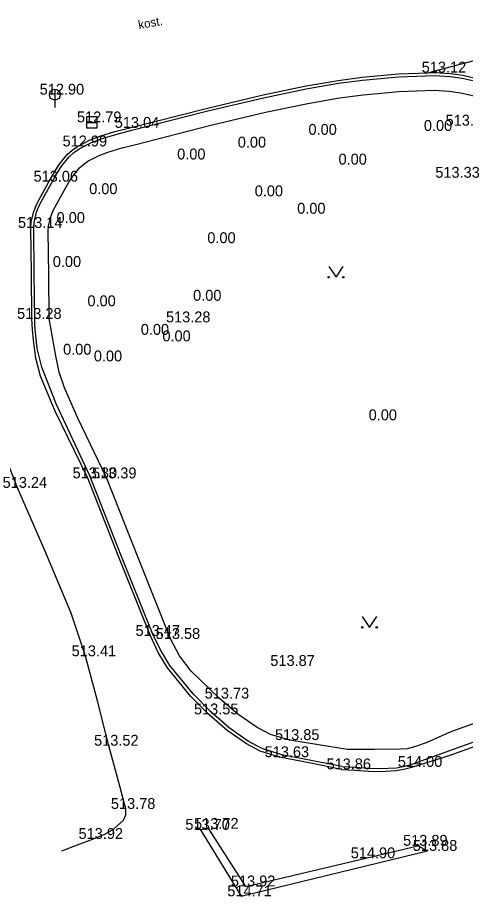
# Model space of a CAD drawing. Extents: x -668867 to -667827, y -1131943 to -1131019.
# Drawn here: x -668341.6 to -668310.7, y -1131842.4 to -1131781.8 of the extents above; entities that cross this region are included whole.
import ezdxf

# ---------------------------------------------------------------- set-up
doc = ezdxf.new("R2010")
doc.units = 0
for name, color, linetype in [('G_Bod_tecka', 7, 'Continuous'), ('G_Bod_vyska', 7, 'Continuous'), ('G_Plochy_zpevnene', 7, 'Continuous'), ('G_Ploty', 7, 'Continuous'), ('G_Popisy_povrchu', 7, 'Continuous'), ('G_Site-kanalizace', 7, 'Continuous'), ('G_Zelen-Znacky', 7, 'Continuous')]:
    doc.layers.add(name, color=color, linetype=linetype)

msp = doc.modelspace()

# ---------------------------------------------------------------- linework, layer by layer
at = {"layer": 'G_Bod_tecka'}
for p, q in [((-668312.88, -1131785.61), (-668312.88, -1131785.61)), ((-668339.07, -1131787.13), (-668339.07, -1131787.13)), ((-668336.52, -1131789.04), (-668336.52, -1131789.04)), ((-668333.89, -1131789.42), (-668333.89, -1131789.42)), ((-668311.09, -1131789.27), (-668311.09, -1131789.27)), ((-668320.79, -1131789.9), (-668320.79, -1131789.9)), ((-668312.83, -1131789.63), (-668312.83, -1131789.63)), ((-668337.51, -1131790.7), (-668337.51, -1131790.7)), ((-668325.67, -1131790.78), (-668325.67, -1131790.78)), ((-668329.85, -1131791.6), (-668329.85, -1131791.6)), ((-668318.72, -1131791.95), (-668318.72, -1131791.95)), ((-668339.48, -1131793.13), (-668339.48, -1131793.13)), ((-668311.8, -1131792.86), (-668311.8, -1131792.86)), ((-668335.92, -1131793.99), (-668335.92, -1131793.99)), ((-668324.5, -1131794.14), (-668324.5, -1131794.14)), ((-668321.57, -1131795.34), (-668321.57, -1131795.34)), ((-668338.17, -1131795.98), (-668338.17, -1131795.98)), ((-668340.73, -1131796.32), (-668340.73, -1131796.32)), ((-668327.77, -1131797.37), (-668327.77, -1131797.37)), ((-668338.43, -1131799.01), (-668338.43, -1131799.01)), ((-668328.75, -1131801.34), (-668328.75, -1131801.34)), ((-668336.04, -1131801.72), (-668336.04, -1131801.72)), ((-668340.65, -1131802.59), (-668340.65, -1131802.59)), ((-668330.38, -1131802.83), (-668330.38, -1131802.83)), ((-668332.36, -1131803.69), (-668332.36, -1131803.69)), ((-668330.87, -1131804.14), (-668330.87, -1131804.14)), ((-668337.72, -1131805.06), (-668337.72, -1131805.06)), ((-668335.6, -1131805.52), (-668335.6, -1131805.52)), ((-668316.64, -1131809.58), (-668316.64, -1131809.58)), ((-668336.8, -1131813.58), (-668336.8, -1131813.58)), ((-668335.48, -1131813.59), (-668335.48, -1131813.59)), ((-668332.48, -1131824.45), (-668332.48, -1131824.45)), ((-668331.09, -1131824.66), (-668331.09, -1131824.66)), ((-668336.95, -1131825.85), (-668336.95, -1131825.85)), ((-668323.18, -1131826.52), (-668323.18, -1131826.52)), ((-668327.71, -1131828.77), (-668327.71, -1131828.77)), ((-668328.45, -1131829.86), (-668328.45, -1131829.86)), ((-668322.86, -1131831.63), (-668322.86, -1131831.63)), ((-668335.34, -1131832.02), (-668335.34, -1131832.02)), ((-668323.56, -1131832.81), (-668323.56, -1131832.81)), ((-668319.29, -1131833.65), (-668319.29, -1131833.65)), ((-668314.34, -1131833.48), (-668314.34, -1131833.48)), ((-668334.18, -1131836.38), (-668334.18, -1131836.38)), ((-668329.02, -1131837.82), (-668329.02, -1131837.82)), ((-668328.44, -1131837.75), (-668328.44, -1131837.75)), ((-668336.41, -1131838.45), (-668336.41, -1131838.45)), ((-668314.02, -1131838.92), (-668314.02, -1131838.92)), ((-668313.35, -1131839.27), (-668313.35, -1131839.27)), ((-668317.61, -1131839.78), (-668317.61, -1131839.78)), ((-668325.9, -1131841.72), (-668325.9, -1131841.72)), ((-668326.21, -1131842.4), (-668326.21, -1131842.4))]:
    msp.add_line(p, q, dxfattribs=at)
at = {"layer": 'G_Plochy_zpevnene'}
for p, q in [((-668329.02, -1131837.82), (-668326.21, -1131842.4)), ((-668326.21, -1131842.4), (-668313.35, -1131839.27)), ((-668325.9, -1131841.72), (-668317.61, -1131839.78))]:
    msp.add_line(p, q, dxfattribs=at)
for points in [[(-668302.69, -1131782.83), (-668313.3, -1131785.62)], [(-668340.65, -1131802.59), (-668340.69, -1131799.46), (-668340.73, -1131796.32), (-668340.7, -1131795.9), (-668340.53, -1131795.18), (-668340.32, -1131794.66), (-668339.48, -1131793.13), (-668339.08, -1131792.43), (-668338.76, -1131791.94), (-668338.21, -1131791.26), (-668337.88, -1131790.96), (-668337.51, -1131790.7), (-668336.64, -1131790.24), (-668335.96, -1131789.99), (-668334.94, -1131789.68), (-668333.89, -1131789.42), (-668328.64, -1131788.08), (-668324.7, -1131787.14), (-668321.74, -1131786.53), (-668319.52, -1131786.15), (-668317.86, -1131785.93), (-668315.37, -1131785.69), (-668313.3, -1131785.62)], [(-668313.3, -1131785.62), (-668312.88, -1131785.61), (-668311.77, -1131785.67), (-668310.93, -1131785.79), (-668309.69, -1131786.08), (-668308.47, -1131786.48), (-668303.49, -1131788.4), (-668298.56, -1131790.34), (-668294.92, -1131791.78), (-668290.72, -1131793.42)], [(-668338.58, -1131839.26), (-668337.5, -1131838.85), (-668336.41, -1131838.45), (-668335.63, -1131838.12), (-668335.03, -1131837.78), (-668334.34, -1131837.15), (-668334.18, -1131836.78), (-668334.18, -1131836.38), (-668334.75, -1131834.2), (-668335.34, -1131832.02), (-668336.13, -1131828.93), (-668336.95, -1131825.85), (-668337.94, -1131822.88), (-668339.76, -1131818.55), (-668341.65, -1131814.24), (-668344.32, -1131807.45), (-668345.75, -1131804.1), (-668347.4, -1131800.86), (-668348.16, -1131799.52), (-668348.93, -1131798.18)], [(-668319.29, -1131833.65), (-668321.42, -1131833.23), (-668323.56, -1131832.81), (-668324.91, -1131832.39), (-668325.85, -1131831.9), (-668327.19, -1131830.96), (-668328.45, -1131829.86), (-668329.69, -1131828.62), (-668331.29, -1131826.65), (-668331.94, -1131825.59), (-668332.48, -1131824.45), (-668334.65, -1131819.02), (-668336.8, -1131813.58), (-668339.06, -1131808.9), (-668340.05, -1131806.53), (-668340.38, -1131805.3), (-668340.55, -1131804.05), (-668340.6, -1131803.32), (-668340.65, -1131802.59)], [(-668319.29, -1131833.65), (-668318.35, -1131833.71), (-668317.42, -1131833.77), (-668316.64, -1131833.79), (-668315.49, -1131833.72), (-668314.91, -1131833.62), (-668314.34, -1131833.48), (-668311.86, -1131832.69), (-668308.27, -1131831.4), (-668304.73, -1131830.01), (-668304.27, -1131829.82), (-668303.81, -1131829.64)], [(-668325.9, -1131841.72), (-668328.44, -1131837.75), (-668329.02, -1131837.82)], [(-668317.61, -1131839.78), (-668314.02, -1131838.92), (-668313.35, -1131839.27)]]:
    msp.add_lwpolyline(points, dxfattribs=at)
at = {"layer": 'G_Ploty'}
for points in [[(-668340.45, -1131802.59), (-668340.49, -1131799.47), (-668340.53, -1131796.36), (-668340.5, -1131795.94), (-668340.33, -1131795.24), (-668340.13, -1131794.73), (-668339.3, -1131793.23), (-668338.92, -1131792.55), (-668338.61, -1131792.07), (-668338.07, -1131791.41), (-668337.75, -1131791.12), (-668337.39, -1131790.87), (-668336.53, -1131790.42), (-668335.88, -1131790.17), (-668334.87, -1131789.87), (-668333.84, -1131789.61), (-668328.6, -1131788.28), (-668324.67, -1131787.34), (-668321.72, -1131786.73), (-668319.51, -1131786.35), (-668317.85, -1131786.13), (-668315.37, -1131785.9), (-668312.88, -1131785.81), (-668311.78, -1131785.87), (-668310.96, -1131785.99), (-668309.73, -1131786.27)], [(-668339.45, -1131802.57), (-668339.49, -1131799.56), (-668339.53, -1131796.54), (-668339.5, -1131796.17), (-668339.35, -1131795.54), (-668339.16, -1131795.08), (-668338.43, -1131793.74), (-668338.1, -1131793.16), (-668337.83, -1131792.75), (-668337.37, -1131792.18), (-668337.1, -1131791.94), (-668336.79, -1131791.72), (-668336.02, -1131791.32), (-668335.42, -1131791.09), (-668334.51, -1131790.82), (-668333.58, -1131790.58), (-668328.41, -1131789.26), (-668324.53, -1131788.33), (-668321.62, -1131787.73), (-668319.43, -1131787.36), (-668317.8, -1131787.14), (-668315.34, -1131786.91), (-668312.89, -1131786.83), (-668311.86, -1131786.89), (-668311.09, -1131787), (-668309.94, -1131787.26)], [(-668319.28, -1131833.45), (-668321.27, -1131833.06), (-668323.41, -1131832.64), (-668324.76, -1131832.21), (-668325.7, -1131831.73), (-668327.04, -1131830.79), (-668328.3, -1131829.69), (-668329.53, -1131828.45), (-668331.13, -1131826.48), (-668331.78, -1131825.41), (-668332.33, -1131824.28), (-668334.52, -1131818.85), (-668336.65, -1131813.41), (-668338.98, -1131808.44), (-668339.97, -1131805.93), (-668340.28, -1131804.63), (-668340.43, -1131803.3), (-668340.44, -1131802.95), (-668340.45, -1131802.59)], [(-668318.89, -1131832.27), (-668320.87, -1131831.95), (-668322.86, -1131831.63), (-668324.19, -1131831.24), (-668325.12, -1131830.76), (-668326.45, -1131829.84), (-668327.71, -1131828.77), (-668329.67, -1131826.87), (-668330.47, -1131825.82), (-668331.09, -1131824.66), (-668333.3, -1131819.12), (-668335.48, -1131813.59), (-668337.48, -1131809.44), (-668338.4, -1131807.34), (-668338.76, -1131806.26), (-668339.01, -1131805.14), (-668339.23, -1131803.86), (-668339.45, -1131802.57)], [(-668305.23, -1131828.7), (-668308.49, -1131829.88), (-668311.75, -1131831.06), (-668313.46, -1131831.81), (-668314.32, -1131832.13), (-668314.76, -1131832.23), (-668315.22, -1131832.26), (-668317.05, -1131832.27), (-668318.89, -1131832.27)], [(-668319.28, -1131833.45), (-668318.35, -1131833.51), (-668317.42, -1131833.57), (-668316.65, -1131833.6), (-668315.5, -1131833.54), (-668314.93, -1131833.44), (-668314.38, -1131833.28), (-668309.59, -1131831.55), (-668304.8, -1131829.82)]]:
    msp.add_lwpolyline(points, dxfattribs=at)
at = {"layer": 'G_Site-kanalizace'}
for p, q in [((-668339.07, -1131786.755), (-668339.07, -1131788.005)), ((-668336.895, -1131789.04), (-668336.145, -1131789.04))]:
    msp.add_line(p, q, dxfattribs=at)
msp.add_lwpolyline([(-668336.895, -1131789.414), (-668336.145, -1131789.414), (-668336.145, -1131788.664), (-668336.895, -1131788.664)], close=True, dxfattribs=at)
msp.add_circle((-668339.07, -1131787.13), 0.375, dxfattribs=at)
at = {"layer": 'G_Zelen-Znacky'}
for p, q in [((-668320.17, -1131798.97), (-668319.67, -1131799.72)), ((-668319.67, -1131799.72), (-668319.17, -1131798.97)), ((-668317.86, -1131823.11), (-668317.36, -1131823.86)), ((-668317.36, -1131823.86), (-668316.86, -1131823.11))]:
    msp.add_line(p, q, dxfattribs=at)
for centre in [(-668320.17, -1131799.719), (-668319.17, -1131799.719), (-668317.861, -1131823.859), (-668316.861, -1131823.859)]:
    msp.add_circle(centre, 0.05, dxfattribs=at)

# ---------------------------------------------------------------- texts
at = {"layer": 'G_Bod_vyska'}
for s, p in [('513.12', (-668313.761, -1131785.61)), ('512.90', (-668340.116, -1131787.13)), ('512.79', (-668337.544, -1131789.04)), ('513.04', (-668334.934, -1131789.42)), ('0.00', (-668313.61, -1131789.63)), ('513.37', (-668312.112, -1131789.27)), ('0.00', (-668321.57, -1131789.9)), ('512.99', (-668338.536, -1131790.7)), ('0.00', (-668326.45, -1131790.78)), ('0.00', (-668330.63, -1131791.6)), ('0.00', (-668319.5, -1131791.95)), ('513.06', (-668340.538, -1131793.13)), ('513.33', (-668312.822, -1131792.86)), ('0.00', (-668336.7, -1131793.99)), ('0.00', (-668325.28, -1131794.14)), ('0.00', (-668322.35, -1131795.34)), ('513.14', (-668341.611, -1131796.32)), ('0.00', (-668338.95, -1131795.98)), ('0.00', (-668328.55, -1131797.37)), ('0.00', (-668339.21, -1131799.01)), ('0.00', (-668336.82, -1131801.72)), ('0.00', (-668329.53, -1131801.34)), ('513.28', (-668341.672, -1131802.59)), ('513.28', (-668331.402, -1131802.83)), ('0.00', (-668333.14, -1131803.69)), ('0.00', (-668331.65, -1131804.14)), ('0.00', (-668338.5, -1131805.06)), ('0.00', (-668336.38, -1131805.52)), ('0.00', (-668317.42, -1131809.58)), ('513.30', (-668337.844, -1131813.58)), ('513.39', (-668336.504, -1131813.59)), ('513.24', (-668342.672, -1131814.24)), ('513.47', (-668333.502, -1131824.45)), ('513.58', (-668332.112, -1131824.66)), ('513.41', (-668337.911, -1131825.85)), ('513.87', (-668324.202, -1131826.52)), ('513.73', (-668328.732, -1131828.77)), ('513.55', (-668329.472, -1131829.86)), ('513.52', (-668336.362, -1131832.02)), ('513.85', (-668323.882, -1131831.63)), ('513.63', (-668324.596, -1131832.81)), ('513.86', (-668320.326, -1131833.65)), ('514.00', (-668315.406, -1131833.48)), ('513.78', (-668335.202, -1131836.38)), ('513.70', (-668330.064, -1131837.82)), ('513.72', (-668329.462, -1131837.75)), ('513.92', (-668337.434, -1131838.45)), ('513.89', (-668315.044, -1131838.92)), ('513.88', (-668314.372, -1131839.27)), ('514.90', (-668318.656, -1131839.78)), ('513.92', (-668326.924, -1131841.72)), ('514.71', (-668327.171, -1131842.4))]:
    msp.add_text(s, height=0.75, dxfattribs=at).set_placement(p)
at = {"layer": 'G_Popisy_povrchu'}
msp.add_text('kost.', height=0.6, rotation=10.17078, dxfattribs=at).set_placement((-668333.261, -1131782.615))

doc.saveas('drawing.dxf')
